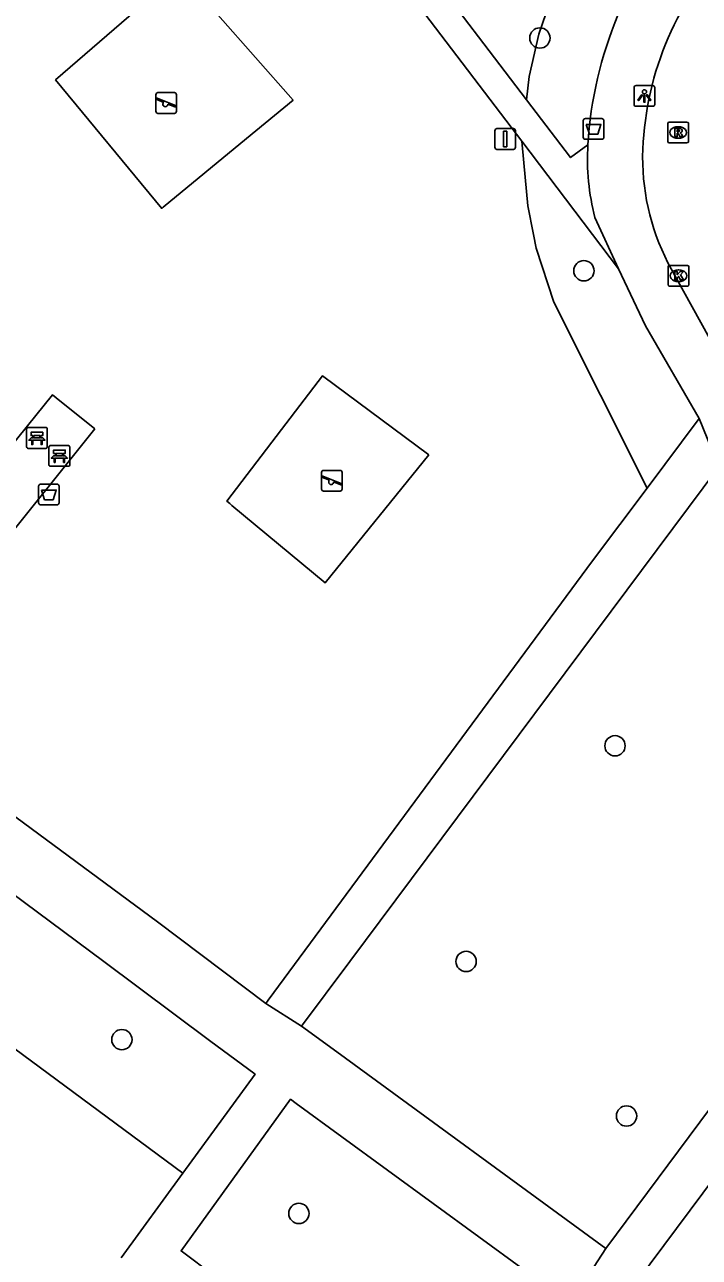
# Model space of a CAD drawing. Extents: x 160026 to 161302, y 384757 to 385701.
# Drawn here: x 160491.1 to 160523.6, y 385235.8 to 385295.1 of the extents above; entities that cross this region are included whole.
import ezdxf

# ---------------------------------------------------------------- set-up
doc = ezdxf.new("R2010")
doc.units = 0
for name, color, linetype in [('IMGEO_Afvalbak', 7, 'Continuous'), ('IMGEO_Bank', 7, 'Continuous'), ('IMGEO_Boom', 7, 'Continuous'), ('IMGEO_Grasland_overig', 7, 'Continuous'), ('IMGEO_Groenvoorziening', 7, 'Continuous'), ('IMGEO_Kolk', 7, 'Continuous'), ('IMGEO_Lichtpunt', 7, 'Continuous'), ('IMGEO_Rijbaan_lokaal_open', 7, 'Continuous'), ('IMGEO_Rioolput', 7, 'Continuous'), ('IMGEO_Speelvoorziening', 7, 'Continuous'), ('IMGEO_Verkeersbordpaal', 7, 'Continuous'), ('IMGEO_Voetpad_halfverhard', 7, 'Continuous'), ('IMGEO_Voetpad_open', 7, 'Continuous')]:
    doc.layers.add(name, color=color, linetype=linetype)

msp = doc.modelspace()

# ---------------------------------------------------------------- linework, layer by layer
at = {"layer": 'IMGEO_Afvalbak'}
for p, q in [((160517.984, 385289.68), (160517.984, 385290.48)), ((160517.984, 385290.48), (160517.984, 385289.68)), ((160518.084, 385290.58), (160518.874, 385290.58)), ((160518.874, 385290.58), (160518.084, 385290.58)), ((160518.974, 385290.48), (160518.974, 385289.68)), ((160518.974, 385289.68), (160518.974, 385290.48)), ((160518.874, 385289.58), (160518.084, 385289.58)), ((160518.084, 385289.58), (160518.874, 385289.58)), ((160491.769, 385272.081), (160491.769, 385272.881)), ((160491.769, 385272.881), (160491.769, 385272.081)), ((160491.869, 385272.981), (160492.659, 385272.981)), ((160492.659, 385272.981), (160491.869, 385272.981)), ((160492.759, 385272.881), (160492.759, 385272.081)), ((160492.759, 385272.081), (160492.759, 385272.881)), ((160492.659, 385271.981), (160491.869, 385271.981)), ((160491.869, 385271.981), (160492.659, 385271.981))]:
    msp.add_line(p, q, dxfattribs=at)
for points in [[(160518.127, 385290.294), (160518.831, 385290.294), (160518.682, 385289.824), (160518.276, 385289.824), (160518.127, 385290.294)], [(160491.912, 385272.695), (160492.616, 385272.695), (160492.467, 385272.225), (160492.061, 385272.225), (160491.912, 385272.695)]]:
    msp.add_lwpolyline(points, dxfattribs=at)
for centre, start, end in [((160518.084, 385290.48), 90, 180), ((160518.084, 385290.48), 90, 180), ((160518.874, 385290.48), 0, 90), ((160518.874, 385290.48), 360, 90), ((160518.084, 385289.68), 180, 270), ((160518.084, 385289.68), 180, 270), ((160518.874, 385289.68), 270, 0), ((160518.874, 385289.68), 270, 0), ((160491.869, 385272.881), 90, 180), ((160491.869, 385272.881), 90, 180), ((160492.659, 385272.881), 0, 90), ((160492.659, 385272.881), 360, 90), ((160491.869, 385272.081), 180, 270), ((160491.869, 385272.081), 180, 270), ((160492.659, 385272.081), 270, 0), ((160492.659, 385272.081), 270, 0)]:
    msp.add_arc(centre, 0.1, start, end, dxfattribs=at)
at = {"layer": 'IMGEO_Bank'}
for p, q in [((160491.189, 385274.776), (160491.189, 385275.617)), ((160491.189, 385275.617), (160491.189, 385274.776)), ((160491.264, 385275.701), (160492.105, 385275.701)), ((160492.105, 385275.701), (160491.264, 385275.701)), ((160492.189, 385275.626), (160492.189, 385274.785)), ((160492.189, 385274.785), (160492.189, 385275.626)), ((160491.886, 385275.099), (160491.493, 385275.099)), ((160491.498, 385275.207), (160491.498, 385275.313)), ((160491.542, 385275.313), (160491.542, 385275.207)), ((160491.83, 385275.319), (160491.548, 385275.319)), ((160491.548, 385275.201), (160491.83, 385275.201)), ((160491.836, 385275.207), (160491.836, 385275.313)), ((160491.88, 385275.313), (160491.88, 385275.207)), ((160492.345, 385274.838), (160493.186, 385274.838)), ((160493.186, 385274.838), (160492.345, 385274.838)), ((160492.114, 385274.701), (160491.273, 385274.701)), ((160491.273, 385274.701), (160492.114, 385274.701)), ((160492.27, 385273.913), (160492.27, 385274.754)), ((160492.27, 385274.754), (160492.27, 385273.913)), ((160492.967, 385274.236), (160492.574, 385274.236)), ((160492.579, 385274.344), (160492.579, 385274.45)), ((160492.623, 385274.45), (160492.623, 385274.344)), ((160492.911, 385274.456), (160492.629, 385274.456)), ((160492.629, 385274.338), (160492.911, 385274.338)), ((160492.917, 385274.344), (160492.917, 385274.45)), ((160492.961, 385274.45), (160492.961, 385274.344)), ((160493.27, 385274.763), (160493.27, 385273.922)), ((160493.27, 385273.922), (160493.27, 385274.763)), ((160493.195, 385273.838), (160492.354, 385273.838)), ((160492.354, 385273.838), (160493.195, 385273.838))]:
    msp.add_line(p, q, dxfattribs=at)
for points in [[(160491.492, 385275.319), (160491.406, 385275.319), (160491.406, 385275.48), (160491.969, 385275.48), (160491.969, 385275.319), (160491.886, 385275.319)], [(160491.436, 385275.099), (160491.294, 385275.099), (160491.406, 385275.201), (160491.492, 385275.201)], [(160491.486, 385275.092), (160491.486, 385274.885), (160491.443, 385274.885), (160491.443, 385275.092)], [(160491.886, 385275.201), (160491.969, 385275.201), (160492.081, 385275.099), (160491.942, 385275.099)], [(160491.936, 385275.092), (160491.936, 385274.885), (160491.892, 385274.885), (160491.892, 385275.092)], [(160492.517, 385274.236), (160492.375, 385274.236), (160492.487, 385274.338), (160492.573, 385274.338)], [(160492.573, 385274.456), (160492.487, 385274.456), (160492.487, 385274.617), (160493.05, 385274.617), (160493.05, 385274.456), (160492.967, 385274.456)], [(160492.567, 385274.229), (160492.567, 385274.022), (160492.524, 385274.022), (160492.524, 385274.229)], [(160492.967, 385274.338), (160493.05, 385274.338), (160493.162, 385274.236), (160493.023, 385274.236)], [(160493.017, 385274.229), (160493.017, 385274.022), (160492.973, 385274.022), (160492.973, 385274.229)]]:
    msp.add_lwpolyline(points, dxfattribs=at)
for centre, radius, start, end in [((160491.267, 385275.623), 0.0779, 92.4484, 184.28452), ((160491.267, 385275.623), 0.0779, 92.4484, 184.28452), ((160492.111, 385275.623), 0.0779, 2.4484, 94.28452), ((160492.111, 385275.623), 0.0779, 2.4484, 94.28452), ((160491.436, 385275.092), 0.00671, 2.89567, 87.10433), ((160491.493, 385275.092), 0.00671, 92.89567, 177.10433), ((160491.491, 385275.312), 0.00671, 2.89567, 87.10433), ((160491.491, 385275.208), 0.00671, 272.89567, 357.10433), ((160491.548, 385275.312), 0.00671, 92.89567, 177.10433), ((160491.548, 385275.208), 0.00671, 182.89567, 267.10433), ((160491.83, 385275.312), 0.00671, 2.89567, 87.10433), ((160491.83, 385275.208), 0.00671, 272.89567, 357.10433), ((160491.887, 385275.312), 0.00671, 92.89567, 177.10433), ((160491.887, 385275.208), 0.00671, 182.89567, 267.10433), ((160491.885, 385275.092), 0.00671, 2.89567, 87.10433), ((160491.942, 385275.092), 0.00671, 92.89567, 177.10433), ((160492.111, 385274.779), 0.0779, 272.4484, 4.28452), ((160492.111, 385274.779), 0.0779, 272.4484, 4.28452), ((160492.348, 385274.76), 0.0779, 92.4484, 184.28452), ((160492.348, 385274.76), 0.0779, 92.4484, 184.28452), ((160493.192, 385274.76), 0.0779, 2.4484, 94.28452), ((160493.192, 385274.76), 0.0779, 2.4484, 94.28452), ((160491.267, 385274.779), 0.0779, 182.4484, 274.28452), ((160491.267, 385274.779), 0.0779, 182.4484, 274.28452), ((160492.517, 385274.229), 0.00671, 2.89567, 87.10433), ((160492.574, 385274.229), 0.00671, 92.89567, 177.10433), ((160492.572, 385274.449), 0.00671, 2.89567, 87.10433), ((160492.572, 385274.345), 0.00671, 272.89567, 357.10433), ((160492.629, 385274.449), 0.00671, 92.89567, 177.10433), ((160492.629, 385274.345), 0.00671, 182.89567, 267.10433), ((160492.911, 385274.449), 0.00671, 2.89567, 87.10433), ((160492.911, 385274.345), 0.00671, 272.89567, 357.10433), ((160492.968, 385274.449), 0.00671, 92.89567, 177.10433), ((160492.968, 385274.345), 0.00671, 182.89567, 267.10433), ((160492.966, 385274.229), 0.00671, 2.89567, 87.10433), ((160493.023, 385274.229), 0.00671, 92.89567, 177.10433), ((160492.348, 385273.916), 0.0779, 182.4484, 274.28452), ((160492.348, 385273.916), 0.0779, 182.4484, 274.28452), ((160493.192, 385273.916), 0.0779, 272.4484, 4.28452), ((160493.192, 385273.916), 0.0779, 272.4484, 4.28452)]:
    msp.add_arc(centre, radius, start, end, dxfattribs=at)
at = {"layer": 'IMGEO_Boom'}
for centre in [(160515.895, 385294.457), (160518.015, 385283.252), (160519.512, 385260.382), (160512.343, 385249.997), (160495.777, 385246.234), (160520.067, 385242.557), (160504.296, 385237.868)]:
    msp.add_circle(centre, 0.489, dxfattribs=at)
at = {"layer": 'IMGEO_Grasland_overig'}
for points in [[(160498.59, 385297.641), (160504.014, 385291.467), (160501.777, 385289.62), (160497.77, 385286.31), (160497.699, 385286.251), (160492.588, 385292.439), (160498.59, 385297.641)], [(160521.06, 385272.787), (160516.575, 385281.737), (160515.719, 385284.334), (160515.587, 385284.994), (160515.311, 385286.377), (160515.118, 385288.452), (160515.022, 385289.483)], [(160510.55, 385274.382), (160505.569, 385268.229), (160501.076, 385271.954), (160500.966, 385272.045), (160500.829, 385272.159), (160503.46, 385275.605), (160505.436, 385278.194), (160510.55, 385274.382)]]:
    msp.add_lwpolyline(points, dxfattribs=at)
at = {"layer": 'IMGEO_Groenvoorziening'}
for points in [[(160515.253, 385291.486), (160515.386, 385292.605), (160515.844, 385294.637), (160516.512, 385296.611)], [(160498.717, 385239.811), (160484.928, 385250), (160483.249, 385251.24), (160486.573, 385256.195)]]:
    msp.add_lwpolyline(points, dxfattribs=at)
at = {"layer": 'IMGEO_Kolk'}
for p, q in [((160522.066, 385282.585), (160522.066, 385283.437)), ((160522.141, 385283.511), (160522.993, 385283.511)), ((160522.554, 385283.291), (160522.579, 385283.291)), ((160523.067, 385283.437), (160523.067, 385282.585)), ((160522.993, 385282.511), (160522.141, 385282.511)), ((160522.577, 385282.731), (160522.552, 385282.731))]:
    msp.add_line(p, q, dxfattribs=at)
for points in [[(160522.066, 385282.585), (160522.066, 385283.437)], [(160522.141, 385283.511), (160522.993, 385283.511)], [(160522.387, 385283.211), (160522.51, 385283.211), (160522.51, 385283.06), (160522.64, 385283.211), (160522.804, 385283.211), (160522.658, 385283.06), (160522.811, 385282.811), (160522.659, 385282.811), (160522.574, 385282.975), (160522.51, 385282.908), (160522.51, 385282.811), (160522.387, 385282.811), (160522.387, 385283.211)], [(160523.067, 385283.437), (160523.067, 385282.585)], [(160522.993, 385282.511), (160522.141, 385282.511)]]:
    msp.add_lwpolyline(points, dxfattribs=at)
for centre, start, end in [((160522.143, 385283.435), 91.55205, 178.44795), ((160522.143, 385283.435), 91.55205, 178.44795), ((160522.991, 385283.435), 1.55205, 88.44795), ((160522.991, 385283.435), 1.55205, 88.44795), ((160522.143, 385282.587), 181.55205, 268.44795), ((160522.143, 385282.587), 181.55205, 268.44795), ((160522.991, 385282.587), 271.55205, 358.44795), ((160522.991, 385282.587), 271.55205, 358.44795)]:
    msp.add_arc(centre, 0.0765, start, end, dxfattribs=at)
for centre, major_axis, ratio, start_param, end_param in [((160522.553, 385283.011), (-0.387, 0.002), 0.722429, 4.712389, 7.853982), ((160522.578, 385283.011), (-0.39, 0.002), 0.717154, 1.570796, 4.712389)]:
    msp.add_ellipse(centre, major_axis=major_axis, ratio=ratio, start_param=start_param, end_param=end_param, dxfattribs=at)
at = {"layer": 'IMGEO_Lichtpunt'}
for p, q in [((160520.429, 385292.069), (160520.429, 385291.262)), ((160520.429, 385292.069), (160520.429, 385291.262)), ((160521.331, 385292.164), (160520.523, 385292.164)), ((160521.331, 385292.164), (160520.523, 385292.164)), ((160521.425, 385291.262), (160521.425, 385292.069)), ((160521.425, 385291.262), (160521.425, 385292.069)), ((160520.523, 385291.168), (160521.331, 385291.168)), ((160520.523, 385291.168), (160521.331, 385291.168))]:
    msp.add_line(p, q, dxfattribs=at)
for points in [[(160520.803, 385291.733), (160520.842, 385291.705), (160520.654, 385291.443), (160520.616, 385291.47), (160520.803, 385291.733)], [(160520.905, 385291.685), (160520.952, 385291.685), (160520.952, 385291.363), (160520.905, 385291.363), (160520.905, 385291.685)], [(160521.015, 385291.705), (160521.053, 385291.732), (160521.24, 385291.47), (160521.201, 385291.442), (160521.015, 385291.705)]]:
    msp.add_lwpolyline(points, dxfattribs=at)
msp.add_circle((160520.928, 385291.867), 0.0994, dxfattribs=at)
for centre, start, end in [((160520.523, 385292.069), 90, 180), ((160520.523, 385292.069), 90, 180), ((160521.331, 385292.069), 0, 90), ((160521.331, 385292.069), 0, 90), ((160520.523, 385291.262), 180, 270), ((160520.523, 385291.262), 180, 270), ((160521.331, 385291.262), 270, 0), ((160521.331, 385291.262), 270, 360)]:
    msp.add_arc(centre, 0.0946, start, end, dxfattribs=at)
at = {"layer": 'IMGEO_Rijbaan_lokaal_open'}
for points in [[(160533.098, 385264.033), (160532.787, 385264.568), (160525.226, 385277.884), (160522.061, 385283.635)], [(160534.696, 385253.556), (160532.047, 385250), (160507.827, 385217.481), (160500, 385207.013), (160492.96, 385197.597), (160479.05, 385178.94), (160478.747, 385178.564)]]:
    msp.add_lwpolyline(points, dxfattribs=at)
for centre, radius, start, end in [((160536.051, 385288.461), 15.215, 135.88549, 177.58814), ((160531.919, 385288.688), 11.078, 177.86433, 207.14)]:
    msp.add_arc(centre, radius, start, end, dxfattribs=at)
at = {"layer": 'IMGEO_Rioolput'}
for p, q in [((160522.048, 385289.482), (160522.048, 385290.334)), ((160522.123, 385290.408), (160522.975, 385290.408)), ((160523.049, 385290.334), (160523.049, 385289.482)), ((160522.559, 385289.628), (160522.534, 385289.628)), ((160522.536, 385290.188), (160522.561, 385290.188)), ((160522.975, 385289.408), (160522.123, 385289.408))]:
    msp.add_line(p, q, dxfattribs=at)
for points in [[(160522.048, 385289.482), (160522.048, 385290.334)], [(160522.123, 385290.408), (160522.975, 385290.408)], [(160523.049, 385290.334), (160523.049, 385289.482)], [(160522.637, 385290.106), (160522.385, 385290.108), (160522.385, 385289.708)], [(160522.385, 385289.708), (160522.509, 385289.708), (160522.509, 385289.87), (160522.52, 385289.87)], [(160522.563, 385290.027), (160522.509, 385290.027), (160522.509, 385289.946)], [(160522.509, 385289.946), (160522.561, 385289.946)], [(160522.567, 385289.841), (160522.638, 385289.708), (160522.778, 385289.708), (160522.713, 385289.834)], [(160522.975, 385289.408), (160522.123, 385289.408)]]:
    msp.add_lwpolyline(points, dxfattribs=at)
for centre, radius, start, end in [((160522.125, 385290.332), 0.0765, 91.55205, 178.44795), ((160522.125, 385290.332), 0.0765, 91.55205, 178.44795), ((160522.973, 385290.332), 0.0765, 1.55205, 88.44795), ((160522.973, 385290.332), 0.0765, 1.55205, 88.44795), ((160522.519, 385289.817), 0.0533, 26.02933, 88.69889), ((160522.545, 385290.135), 0.19, 274.7715, 282.96867), ((160522.569, 385289.931), 0.0964, 77.00612, 93.18647), ((160522.583, 385289.988), 0.0378, 276.66336, 79.67722), ((160522.636, 385289.996), 0.109, 350.36119, 89.41601), ((160522.634, 385289.996), 0.112, 277.58423, 350.98172), ((160522.618, 385289.781), 0.108, 29.51342, 73.79051), ((160522.125, 385289.484), 0.0765, 181.55205, 268.44795), ((160522.125, 385289.484), 0.0765, 181.55205, 268.44795), ((160522.973, 385289.484), 0.0765, 271.55205, 358.44795), ((160522.973, 385289.484), 0.0765, 271.55205, 358.44795)]:
    msp.add_arc(centre, radius, start, end, dxfattribs=at)
for centre, major_axis, ratio, start_param, end_param in [((160522.535, 385289.908), (-0.387, 0.002), 0.722429, 4.712389, 7.853982), ((160522.56, 385289.908), (-0.39, 0.002), 0.717154, 1.570796, 4.712389)]:
    msp.add_ellipse(centre, major_axis=major_axis, ratio=ratio, start_param=start_param, end_param=end_param, dxfattribs=at)
at = {"layer": 'IMGEO_Speelvoorziening'}
for p, q in [((160497.413, 385290.929), (160497.413, 385291.729)), ((160497.413, 385291.729), (160497.413, 385290.929)), ((160497.796, 385291.357), (160497.457, 385291.494)), ((160497.482, 385291.554), (160498.358, 385291.201)), ((160497.513, 385291.829), (160498.303, 385291.829)), ((160498.303, 385291.829), (160497.513, 385291.829)), ((160498.403, 385291.729), (160498.403, 385290.929)), ((160498.403, 385290.929), (160498.403, 385291.729)), ((160498.303, 385290.829), (160497.513, 385290.829)), ((160497.513, 385290.829), (160498.303, 385290.829)), ((160498.334, 385291.141), (160497.994, 385291.278)), ((160505.488, 385273.64), (160506.278, 385273.64)), ((160506.278, 385273.64), (160505.488, 385273.64)), ((160505.388, 385272.74), (160505.388, 385273.54)), ((160505.388, 385273.54), (160505.388, 385272.74)), ((160505.771, 385273.168), (160505.432, 385273.305)), ((160505.457, 385273.365), (160506.333, 385273.012)), ((160506.309, 385272.952), (160505.969, 385273.089)), ((160506.378, 385273.54), (160506.378, 385272.74)), ((160506.378, 385272.74), (160506.378, 385273.54)), ((160506.278, 385272.64), (160505.488, 385272.64)), ((160505.488, 385272.64), (160506.278, 385272.64))]:
    msp.add_line(p, q, dxfattribs=at)
for centre, radius, start, end in [((160497.513, 385291.729), 0.1, 90, 180), ((160497.513, 385291.729), 0.1, 90, 180), ((160497.47, 385291.524), 0.0327, 68.07798, 248.07798), ((160498.303, 385291.729), 0.1, 0, 90), ((160498.303, 385291.729), 0.1, 360, 90), ((160497.513, 385290.929), 0.1, 180, 270), ((160497.513, 385290.929), 0.1, 180, 270), ((160497.875, 385291.267), 0.12, 130.99278, 5.16318), ((160498.303, 385290.929), 0.1, 270, 0), ((160498.303, 385290.929), 0.1, 270, 0), ((160498.346, 385291.171), 0.0327, 248.07798, 68.07798), ((160505.488, 385273.54), 0.1, 90, 180), ((160505.488, 385273.54), 0.1, 90, 180), ((160506.278, 385273.54), 0.1, 0, 90), ((160506.278, 385273.54), 0.1, 360, 90), ((160505.445, 385273.335), 0.0327, 68.07798, 248.07798), ((160505.85, 385273.078), 0.12, 130.99278, 5.16318), ((160506.321, 385272.982), 0.0327, 248.07798, 68.07798), ((160505.488, 385272.74), 0.1, 180, 270), ((160505.488, 385272.74), 0.1, 180, 270), ((160506.278, 385272.74), 0.1, 270, 0), ((160506.278, 385272.74), 0.1, 270, 0)]:
    msp.add_arc(centre, radius, start, end, dxfattribs=at)
at = {"layer": 'IMGEO_Verkeersbordpaal'}
for p, q in [((160513.732, 385289.194), (160513.732, 385289.994)), ((160513.732, 385289.994), (160513.732, 385289.194)), ((160513.832, 385290.094), (160514.622, 385290.094)), ((160514.622, 385290.094), (160513.832, 385290.094)), ((160514.722, 385289.994), (160514.722, 385289.194)), ((160514.722, 385289.194), (160514.722, 385289.994)), ((160514.622, 385289.094), (160513.832, 385289.094)), ((160513.832, 385289.094), (160514.622, 385289.094))]:
    msp.add_line(p, q, dxfattribs=at)
msp.add_lwpolyline([(160514.152, 385289.969), (160514.302, 385289.969), (160514.302, 385289.219), (160514.152, 385289.219), (160514.152, 385289.969)], dxfattribs=at)
for centre, start, end in [((160513.832, 385289.994), 90, 180), ((160513.832, 385289.994), 90, 180), ((160514.622, 385289.994), 0, 90), ((160514.622, 385289.994), 360, 90), ((160513.832, 385289.194), 180, 270), ((160513.832, 385289.194), 180, 270), ((160514.622, 385289.194), 270, 0), ((160514.622, 385289.194), 270, 0)]:
    msp.add_arc(centre, 0.1, start, end, dxfattribs=at)
at = {"layer": 'IMGEO_Voetpad_halfverhard'}
for points in [[(160463.478, 385362.108), (160490.216, 385324.557), (160492.555, 385321.291), (160494.973, 385318.127), (160500, 385311.523), (160515.253, 385291.486)], [(160515.022, 385289.483), (160500, 385309.238), (160491.491, 385320.428), (160461.88, 385361.994)], [(160518.208, 385289.319), (160517.377, 385288.696), (160515.253, 385291.486)], [(160515.022, 385289.483), (160519.687, 385283.349)]]:
    msp.add_lwpolyline(points, dxfattribs=at)
at = {"layer": 'IMGEO_Voetpad_open'}
for points in [[(160519.687, 385283.349), (160518.548, 385285.811)], [(160519.687, 385283.349), (160520.972, 385280.593), (160523.563, 385276.132)], [(160494.481, 385275.639), (160489.566, 385269.522), (160487.668, 385271.002), (160487.488, 385271.147), (160492.434, 385277.273), (160492.609, 385277.133), (160494.481, 385275.639)], [(160523.563, 385276.132), (160521.06, 385272.787)], [(160524.509, 385273.817), (160523.563, 385276.132)], [(160504.42, 385246.883), (160506.745, 385250), (160524.509, 385273.817)], [(160502.711, 385247.976), (160502.825, 385248.131), (160518.435, 385269.278), (160521.06, 385272.787)], [(160502.711, 385247.976), (160497.491, 385251.899), (160477.079, 385266.982), (160470.82, 385271.605)], [(160486.573, 385256.195), (160494.904, 385250), (160500, 385246.199), (160502.192, 385244.564), (160498.717, 385239.811)], [(160519.063, 385236.183), (160532.598, 385254.363), (160533.134, 385255.063)], [(160504.42, 385246.883), (160502.711, 385247.976)], [(160519.063, 385236.183), (160506.116, 385245.644), (160504.42, 385246.883)], [(160511.864, 385226.278), (160500, 385235.044), (160498.881, 385235.87), (160498.625, 385236.059), (160503.898, 385243.363), (160504.171, 385243.163), (160517.353, 385233.53)], [(160498.717, 385239.811), (160495.737, 385235.736)], [(160517.353, 385233.53), (160519.063, 385236.183)]]:
    msp.add_lwpolyline(points, dxfattribs=at)
for centre, radius, start, end in [((160537.2, 385288.19), 19.026, 137.88451, 176.59759), ((160529.367, 385288.63), 11.18, 176.46683, 194.60496)]:
    msp.add_arc(centre, radius, start, end, dxfattribs=at)

doc.saveas('drawing.dxf')
